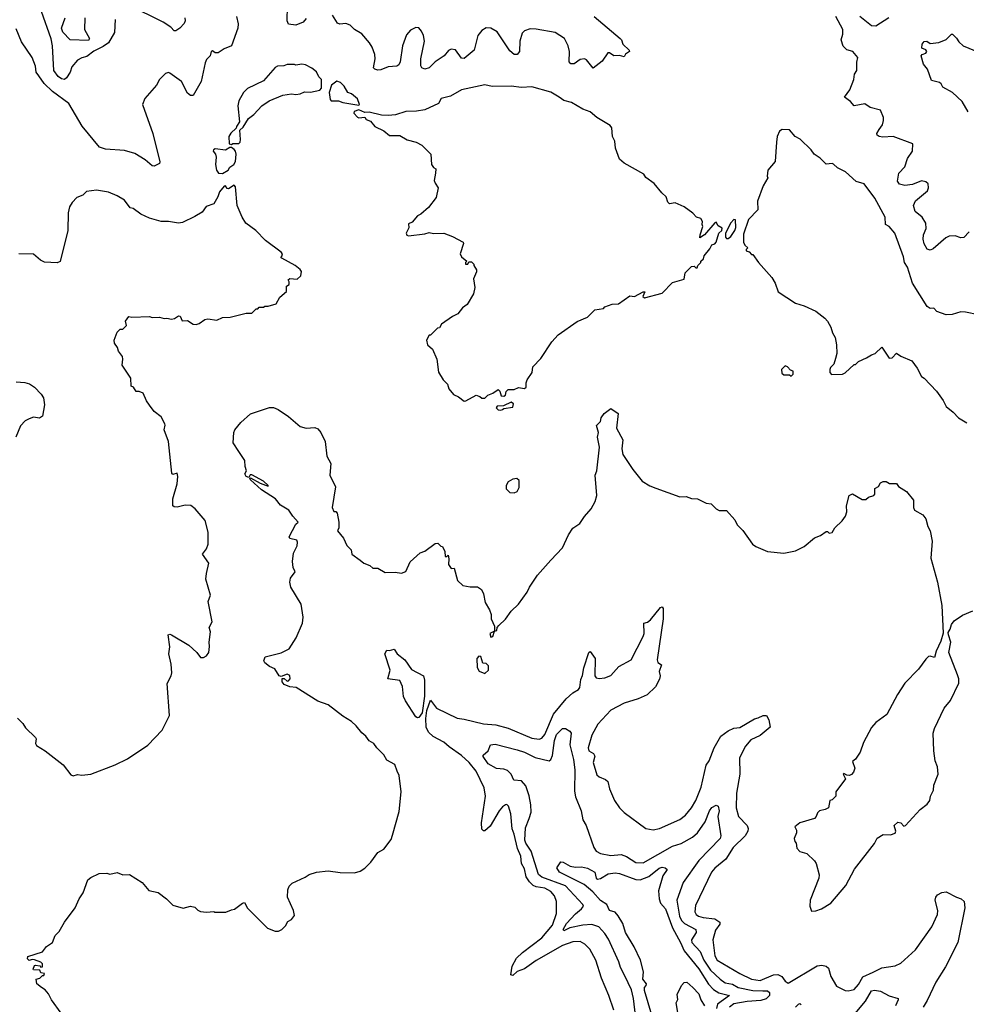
# Model space of a CAD drawing. Extents: x 1933546 to 2138868, y 524910 to 667279.
# Tile 342 of 466: x 2048580 to 2055042, y 624054 to 630773. Entities that reach past the tile are written whole.
import ezdxf

# ---------------------------------------------------------------- set-up
doc = ezdxf.new("R2010")
doc.units = 0

msp = doc.modelspace()

# ---------------------------------------------------------------- linework, layer by layer
at = {"layer": '0CON10XD'}
for points in [[(2049707.8, 630785), (2049710, 630765), (2049702.3, 630747.7), (2049672.9, 630715), (2049645, 630695.6), (2049635, 630695.7), (2049612.5, 630722.5), (2049560, 630755), (2049325, 630871.9)], [(2050535, 630780), (2050515, 630755.7), (2050465, 630734.3), (2050415, 630742.5), (2050405.6, 630765), (2050408.9, 630865)], [(2050060.5, 630795), (2050071.1, 630745), (2050069.5, 630715), (2050026.2, 630593.8), (2049975, 630574), (2049935, 630547.5), (2049915, 630546.2), (2049895, 630560), (2049887.5, 630555), (2049880, 630525), (2049855, 630500), (2049845, 630477.5), (2049818.2, 630351.8), (2049765, 630256.2), (2049745, 630256.2), (2049725, 630271.2), (2049685, 630351.2), (2049605, 630408), (2049595, 630412), (2049575, 630405.8), (2049535, 630364), (2049513.1, 630326.9), (2049434.6, 630235.4), (2049417.1, 630195), (2049489.2, 629995), (2049536.1, 629803.9), (2049535, 629792.5), (2049497.8, 629772.2), (2049485, 629775.7), (2049437.4, 629817.4), (2049365, 629860.4), (2049295, 629879.4), (2049165, 629889.2), (2049125, 629903.5), (2049005.4, 630045.4), (2048915, 630200), (2048803.4, 630283.4), (2048747.8, 630337.8), (2048709.4, 630389.4), (2048692.9, 630415), (2048687.1, 630455), (2048666, 630515), (2048591.7, 630621.7), (2048555, 630710)], [(2049230.6, 630775), (2049228.1, 630685), (2049185.3, 630614.7), (2049150.7, 630589.3), (2049085, 630558.6), (2049038.7, 630521.3), (2049005, 630512.4), (2048974.4, 630495.6), (2048935, 630450.6), (2048923.5, 630415), (2048900.5, 630375), (2048885, 630364.6), (2048865, 630369.1), (2048842, 630385), (2048812.9, 630425), (2048803.3, 630595), (2048795, 630641.2), (2048729.3, 630829.3)], [(2049024.1, 630785), (2049022.5, 630705), (2049055.5, 630645), (2049048.8, 630631.2), (2048924.5, 630634.5), (2048875, 630687.1), (2048865.4, 630715), (2048891.1, 630785)], [(2052323.3, 630595), (2052299.2, 630645), (2052235, 630684.2), (2052105, 630708.1), (2052065, 630710), (2052025, 630696.7), (2052009.5, 630680.5), (2051994.2, 630625), (2051990.8, 630555), (2051975.8, 630534.2), (2051955, 630534), (2051925, 630560.8), (2051839.8, 630689.8), (2051795.8, 630715.8), (2051765, 630716.2), (2051735, 630700), (2051706.2, 630665), (2051681.4, 630565), (2051615, 630507.5), (2051595, 630510.8), (2051555, 630568), (2051525, 630570.8), (2051507, 630563), (2051477.1, 630525), (2051415.9, 630484.1), (2051375, 630444.5), (2051345, 630435.6), (2051325, 630444.3), (2051318.9, 630458.9), (2051317.8, 630505), (2051342.5, 630625), (2051335.8, 630665), (2051323.3, 630695), (2051305, 630716.7), (2051285, 630720), (2051247.7, 630702.3), (2051220.8, 630669.2), (2051192.9, 630595), (2051177.1, 630485), (2051168.1, 630465), (2051154.6, 630455.4), (2051095, 630451.8), (2051045, 630430.6), (2051025, 630428.1), (2051005, 630434), (2050994.2, 630445), (2051006.9, 630505), (2051004.4, 630535), (2050986.9, 630585), (2050968.1, 630615), (2050915, 630675.7), (2050865, 630705.8), (2050835, 630735.7), (2050805, 630745.6), (2050765, 630742), (2050748.3, 630748.3), (2050714.4, 630804.4)], [(2052502, 630795), (2052678, 630645), (2052687.5, 630635), (2052698, 630605), (2052740, 630565), (2052742.5, 630555), (2052715, 630537.5), (2052705, 630520), (2052675, 630527.5), (2052635, 630527.1), (2052605, 630547.1), (2052594.5, 630545.5), (2052555, 630490), (2052495, 630442.5), (2052449.5, 630499.5), (2052435, 630506.2), (2052405, 630500), (2052365, 630471.2), (2052341.2, 630471.2), (2052330, 630485), (2052331.9, 630555), (2052323.3, 630595)], [(2055061.2, 629325), (2055025, 629287.5), (2055005, 629284.5), (2054965, 629297.1), (2054924.3, 629295), (2054902.1, 629285), (2054815, 629208.9), (2054795, 629200.6), (2054775, 629207.5), (2054755, 629244.2), (2054747.7, 629275), (2054750, 629305), (2054767, 629347), (2054764.2, 629385), (2054740, 629425), (2054691.4, 629465), (2054680, 629505), (2054693.8, 629536.2), (2054776.7, 629605), (2054783.6, 629626.4), (2054781.7, 629651.7), (2054765, 629666.2), (2054735, 629672), (2054675, 629647.5), (2054621.2, 629641.2), (2054585, 629651.2), (2054571.8, 629671.8), (2054581.1, 629725), (2054621.7, 629768.3), (2054640.8, 629825), (2054673.3, 629875), (2054676.7, 629926.7), (2054542.5, 629975), (2054471.4, 629971.4), (2054446.1, 629976.1), (2054433.6, 629983.6), (2054431.2, 629995), (2054447.6, 630022.4), (2054470, 630055), (2054476.2, 630085), (2054476.4, 630106.4), (2054456, 630156), (2054385, 630173.3), (2054348.3, 630198.3), (2054275, 630184.3), (2054251.2, 630215), (2054211.2, 630245), (2054245.8, 630295), (2054273.3, 630365), (2054278.1, 630401.9), (2054293.8, 630426.2), (2054293.6, 630483.6), (2054301.2, 630515), (2054267.5, 630555), (2054225, 630567.5), (2054201.4, 630591.4), (2054186.9, 630635), (2054199.5, 630675), (2054198.6, 630705), (2054150, 630795)], [(2054315, 630796), (2054395, 630732.9), (2054425, 630731.1), (2054512, 630788)], [(2055053.3, 630143.3), (2055014.1, 630214.1), (2054946.8, 630276.8), (2054881.2, 630311.2), (2054870, 630335), (2054857.5, 630345), (2054805, 630357.5), (2054775.9, 630435.9), (2054748.3, 630468.3), (2054733.3, 630525), (2054740, 630535), (2054765, 630543.8), (2054771.2, 630555), (2054766.2, 630566.2), (2054737.5, 630577.5), (2054741.2, 630605), (2054755, 630623.8), (2054772.5, 630625), (2054795, 630611.2), (2054855, 630616.7), (2054903.2, 630636.8), (2054940, 630675), (2054946.7, 630675), (2054975, 630646.7), (2054990.6, 630620.6), (2055020, 630595), (2055125, 630550.4)], [(2050025, 629920), (2050035, 629927.5), (2050075, 629927.5), (2050083.9, 629936.1), (2050088, 629955), (2050081.7, 630018.3), (2050105, 630040), (2050140.7, 630099.3), (2050177.5, 630125), (2050232.5, 630185), (2050281.7, 630218.3), (2050375, 630257.5), (2050435, 630267.5), (2050465, 630263.3), (2050495, 630267.5), (2050525, 630280), (2050565, 630277.5), (2050628.3, 630291.7), (2050640, 630305), (2050640, 630365), (2050621.7, 630381.7), (2050606.4, 630416.4), (2050575, 630442.5), (2050530, 630465), (2050505, 630470), (2050465, 630462.5), (2050455, 630467.5), (2050405, 630467.5), (2050383, 630457), (2050340, 630455), (2050324, 630446), (2050243.6, 630356.4), (2050135, 630302.5), (2050106.7, 630275), (2050075, 630220), (2050070, 630185), (2050080, 630075), (2050060, 630045), (2050058.3, 630031.7), (2050020.7, 629999.3), (2050007.5, 629975), (2050010, 629925), (2050025, 629920)], [(2050895, 630190), (2050900, 630195), (2050885, 630232.5), (2050845, 630266.7), (2050820, 630275), (2050795, 630320), (2050770, 630345), (2050745, 630352.5), (2050707.5, 630325), (2050692.5, 630275), (2050698.3, 630228.3), (2050705, 630220), (2050755, 630220), (2050785, 630207.5), (2050895, 630190)], [(2051615, 628170), (2051625, 628172.5), (2051695, 628210), (2051721.7, 628201.7), (2051735, 628190), (2051755, 628190), (2051775, 628210), (2051810, 628225), (2051845, 628250), (2051857.5, 628237.5), (2051867, 628207), (2051885, 628203.3), (2051895, 628210), (2051900, 628235), (2051915, 628250), (2051955, 628250), (2051985, 628262.5), (2052025, 628256.2), (2052036.2, 628265), (2052036.7, 628295), (2052043.8, 628315), (2052077.5, 628365), (2052082.5, 628405), (2052138.3, 628461.7), (2052212.5, 628575), (2052255, 628622.5), (2052385, 628712.5), (2052456.1, 628743.9), (2052505, 628792.5), (2052565, 628802.5), (2052575, 628812.5), (2052625, 628832.5), (2052666.4, 628833.6), (2052745, 628887.5), (2052776.4, 628883.6), (2052835, 628916.2), (2052847.5, 628915), (2052833.3, 628885), (2052843.8, 628873.8), (2052965, 628907.5), (2053035, 628978.8), (2053115, 629003.3), (2053123.3, 629045), (2053165, 629087.5), (2053185, 629090), (2053195, 629080), (2053205, 629080), (2053210, 629095), (2053230, 629115), (2053230, 629125), (2053248.3, 629141.7), (2053252.5, 629162.5), (2053290.7, 629209.3), (2053303.6, 629236.4), (2053325, 629243.3), (2053333.3, 629255), (2053353, 629317), (2053372.5, 629335), (2053375, 629350), (2053347, 629367), (2053335, 629390), (2053325, 629386.7), (2053255.5, 629304.5), (2053223.3, 629283.3), (2053223.8, 629305), (2053242.5, 629362.5), (2053237.5, 629375), (2053240, 629395), (2053230, 629415), (2053200, 629425), (2053175, 629452.5), (2053115, 629496.7), (2053055, 629523.3), (2053015, 629516.7), (2053005, 629527.5), (2052993.9, 629563.9), (2052962.3, 629592.3), (2052910, 629655), (2052853.3, 629695), (2052839.3, 629719.3), (2052705, 629794.2), (2052675, 629820), (2052645.9, 629895.9), (2052643, 629943), (2052626.2, 629976.2), (2052622, 630035), (2052611.2, 630051.2), (2052518.8, 630105), (2052473.2, 630143.2), (2052425, 630162), (2052347.6, 630207.6), (2052295, 630222), (2052263.1, 630243.1), (2052205, 630277.1), (2052075, 630313.8), (2052005, 630310), (2051935, 630318), (2051805, 630316), (2051755, 630329.2), (2051595, 630293.8), (2051520.3, 630249.7), (2051457.5, 630235), (2051438.8, 630201.2), (2051345, 630157.5), (2051287.7, 630147.7), (2051215, 630146), (2051145, 630123.3), (2051095, 630120), (2051050.7, 630120.7), (2050965, 630142.5), (2050935, 630140), (2050895, 630157.5), (2050863, 630147), (2050860, 630135), (2050885, 630107.5), (2050895, 630102.5), (2050935, 630107.5), (2050945, 630092.5), (2050975, 630080), (2051003.9, 630043.9), (2051065, 630013.3), (2051105, 629983.3), (2051175, 629983.3), (2051225, 629953.8), (2051286.4, 629936.4), (2051325, 629917.5), (2051386.2, 629855), (2051390, 629785), (2051403.6, 629763.6), (2051420, 629755), (2051418.8, 629725), (2051410, 629675), (2051415, 629657.5), (2051437.5, 629625), (2051421.7, 629558.3), (2051369.3, 629490.7), (2051317.5, 629445), (2051295, 629433.3), (2051259.3, 629390.7), (2051235, 629380), (2051237, 629353), (2051217.5, 629315), (2051221.7, 629301.7), (2051235, 629297.5), (2051345, 629310.8), (2051375, 629321.2), (2051405, 629313.3), (2051475, 629316.7), (2051535, 629293.8), (2051606.7, 629255), (2051610, 629245), (2051586.9, 629175), (2051595.6, 629155), (2051632.5, 629125), (2051624.1, 629115.9), (2051623.8, 629105), (2051640, 629105), (2051645, 629120), (2051665, 629120), (2051680, 629105), (2051680, 629095), (2051697, 629067), (2051697, 629053), (2051677.5, 629005), (2051687.5, 628945), (2051677, 628903), (2051635, 628830), (2051603.6, 628806.4), (2051570, 628765), (2051535, 628747.5), (2051460, 628695), (2051445, 628670), (2051431.7, 628668.3), (2051385, 628620), (2051375, 628620), (2051357.5, 628585), (2051363.8, 628555), (2051397.5, 628525), (2051426.4, 628456.4), (2051438.3, 628368.3), (2051470, 628315), (2051500, 628285), (2051510, 628255), (2051540, 628215), (2051575, 628200), (2051615, 628170)], [(2055125, 628758.8), (2055035, 628777.1), (2055005, 628779.2), (2054945, 628760), (2054905, 628758), (2054841.4, 628781.4), (2054820, 628805), (2054795, 628801.2), (2054775, 628816.2), (2054674.4, 628974.4), (2054640.8, 629085), (2054619.4, 629115), (2054611.9, 629155), (2054552.9, 629315), (2054515, 629362), (2054490.8, 629375), (2054486.7, 629425), (2054416.7, 629555), (2054345, 629652.5), (2054289.3, 629669.3), (2054217.5, 629735), (2054161.7, 629761.7), (2054135, 629787.5), (2054125, 629792.5), (2054085, 629787.5), (2054045, 629826.7), (2054004.1, 629854.1), (2053983.3, 629885), (2053906.4, 629956.4), (2053872.5, 629975), (2053835, 630020), (2053785, 630022.5), (2053767, 630013), (2053750, 629975), (2053746.4, 629936.4), (2053737.5, 629805), (2053686.7, 629745), (2053682.5, 629705), (2053687, 629693), (2053655, 629640), (2053616.7, 629535), (2053617.5, 629475), (2053555, 629410), (2053520.7, 629309.3), (2053520, 629255), (2053530, 629235), (2053550, 629215), (2053540, 629205), (2053540, 629195), (2053558.3, 629188.3), (2053575, 629170), (2053585, 629170), (2053623.3, 629115), (2053714.1, 629014.1), (2053736.7, 628975), (2053757.5, 628915), (2053875, 628838.8), (2053935, 628820.8), (2054015, 628784.2), (2054076.4, 628736.4), (2054094, 628715), (2054117.5, 628675), (2054129.2, 628635), (2054146.2, 628605), (2054156.4, 628553.6), (2054156.7, 628495), (2054149.3, 628460.7), (2054137, 628423), (2054115, 628400), (2054110, 628385), (2054110, 628365), (2054121.7, 628351.7), (2054197, 628353), (2054215, 628362.5), (2054275, 628420), (2054285, 628420), (2054305, 628440), (2054360, 628465), (2054393.3, 628486.7), (2054420, 628495), (2054465, 628537.5), (2054515, 628464), (2054535, 628466), (2054565, 628497.5), (2054595, 628476.7), (2054670, 628445), (2054705.7, 628395.7), (2054735, 628337.5), (2054755, 628327.5), (2054837.3, 628237.3), (2054883.3, 628175), (2054905, 628132.5), (2054952.5, 628095), (2054987.5, 628055), (2055045, 628022.5)], [(2049965, 629724), (2050003.3, 629745), (2050015, 629767.5), (2050042.5, 629785), (2050052.5, 629805), (2050056.7, 629855), (2050052.5, 629875), (2050045, 629887.5), (2050025, 629900), (2050015, 629900), (2049985, 629882.5), (2049915, 629892.5), (2049902.5, 629885), (2049900, 629875), (2049916.2, 629856.2), (2049921.2, 629835), (2049916.2, 629785), (2049923.8, 629745), (2049937.5, 629725), (2049965, 629724)], [(2048945, 625612.5), (2048975, 625622.5), (2049005, 625617.5), (2049066.4, 625623.6), (2049231.7, 625688.3), (2049315, 625728.8), (2049455, 625823.3), (2049552.5, 625925), (2049603.3, 626025), (2049586.1, 626243.9), (2049614, 626295), (2049617.5, 626315), (2049614, 626375), (2049597.5, 626445), (2049603.6, 626493.6), (2049593.8, 626575), (2049605, 626580), (2049615, 626576.2), (2049735, 626506), (2049790, 626455), (2049815, 626420), (2049835, 626420), (2049855, 626432.5), (2049870, 626455), (2049876.2, 626495), (2049873.8, 626525), (2049882, 626595), (2049873.9, 626626.1), (2049893.3, 626665), (2049867.5, 626802.5), (2049883.3, 626845), (2049851.2, 626955), (2049854, 626995), (2049870, 627065), (2049826.7, 627125), (2049855, 627162.5), (2049866.2, 627195), (2049866, 627275), (2049845.7, 627355), (2049778.1, 627435), (2049747, 627457), (2049710, 627460), (2049655, 627445.8), (2049635, 627448), (2049626.2, 627455), (2049626, 627504), (2049654, 627605), (2049660, 627655), (2049655, 627677.5), (2049625, 627670), (2049618.3, 627678.3), (2049596.2, 627895), (2049566.7, 627975), (2049573.3, 628005), (2049570, 628015), (2049545, 628063.3), (2049498.3, 628098.3), (2049465, 628142.5), (2049445, 628172.5), (2049423.3, 628225), (2049396.1, 628236.1), (2049375, 628236.7), (2049357.5, 628265), (2049341.7, 628271.7), (2049337.7, 628327.7), (2049280, 628415), (2049283, 628457), (2049282.5, 628475), (2049255, 628510), (2049247.5, 628535), (2049228, 628565), (2049225.8, 628585), (2049245, 628640), (2049265, 628660), (2049285, 628660), (2049310, 628685), (2049302.5, 628715), (2049325, 628747.5), (2049345, 628742.5), (2049465, 628747.5), (2049485, 628740), (2049535, 628742.5), (2049565, 628733.3), (2049585, 628736.7), (2049615, 628730), (2049635.9, 628734.1), (2049665, 628752.5), (2049675, 628750), (2049688.3, 628718.3), (2049725, 628720), (2049765, 628696.2), (2049785, 628694), (2049805, 628698.8), (2049843.9, 628726.1), (2049865, 628732.5), (2049925, 628722.5), (2049965, 628740), (2050016.4, 628743.6), (2050125, 628770), (2050165, 628770), (2050195, 628800), (2050205, 628800), (2050215, 628810), (2050245, 628810), (2050253, 628817), (2050275, 628817.5), (2050330, 628835), (2050355, 628880), (2050401.7, 628918.3), (2050400, 628955), (2050420, 628965), (2050420, 628985), (2050411.7, 628998.3), (2050423.3, 629006.7), (2050475, 629002.5), (2050500, 629025), (2050502.5, 629055), (2050495, 629067.5), (2050460, 629095), (2050370, 629145), (2050362.5, 629155), (2050370, 629160), (2050373.3, 629175), (2050365, 629186.7), (2050257.5, 629265), (2050192.5, 629335), (2050123.3, 629385), (2050098, 629425), (2050063.8, 629505), (2050053.3, 629633.3), (2050045, 629642.5), (2050005, 629617.5), (2049995, 629620), (2049985, 629640), (2049975, 629637.5), (2049943, 629597), (2049932.5, 629565), (2049905, 629516.2), (2049852.7, 629497.3), (2049825, 629458.8), (2049775, 629430), (2049690.9, 629389.1), (2049665, 629384.3), (2049595, 629395.5), (2049545, 629395.6), (2049465, 629418.9), (2049406.1, 629446.1), (2049355, 629484), (2049335, 629488.8), (2049295, 629540.8), (2049245, 629571.4), (2049186.7, 629595), (2049105, 629608.8), (2049035, 629600), (2049010, 629575), (2048970.7, 629559.3), (2048937.5, 629525), (2048920, 629495), (2048911.2, 629455), (2048908.6, 629335), (2048855, 629122.5), (2048835, 629113.3), (2048749.2, 629119.2), (2048722.1, 629132.1), (2048675, 629172.9), (2048575, 629175.6)], [(2053415, 629280), (2053435, 629292.5), (2053462.5, 629335), (2053467.5, 629355), (2053465, 629407.5), (2053455, 629410), (2053435, 629387.5), (2053397.5, 629315), (2053398.3, 629288.3), (2053405, 629280), (2053415, 629280)], [(2053845, 628340), (2053860, 628355), (2053860, 628375), (2053841.7, 628381.7), (2053820, 628405), (2053805, 628410), (2053780, 628385), (2053781.7, 628361.7), (2053795, 628350), (2053835, 628350), (2053845, 628340)], [(2048555, 628302.5), (2048615, 628297.5), (2048647, 628287), (2048680, 628265), (2048726.8, 628216.8), (2048742.3, 628192.3), (2048750, 628145), (2048735, 628067.5), (2048715.9, 628054.1), (2048675, 628060), (2048645, 628050), (2048617.5, 628035), (2048585, 628002.5), (2048552.5, 627925)], [(2051865, 628107.5), (2051875, 628112.5), (2051885, 628120), (2051945, 628128), (2051950.6, 628150.6), (2051935, 628162), (2051881.7, 628138.3), (2051840, 628135), (2051832.5, 628125), (2051845, 628110), (2051865, 628107.5)], [(2051155.9, 625645.9), (2051139.7, 625689.7), (2051085, 625720), (2051065.6, 625755.6), (2051016.7, 625805), (2050996.2, 625835), (2050965, 625852), (2050943.1, 625883.1), (2050915, 625906.2), (2050876.7, 625955), (2050845, 625984), (2050785, 626020), (2050685, 626096.9), (2050615, 626122.5), (2050466.7, 626215), (2050425, 626221.4), (2050385, 626236.7), (2050371.2, 626255), (2050372.5, 626277.5), (2050385, 626277.5), (2050405, 626260), (2050415, 626261.2), (2050426.9, 626275), (2050425, 626298.8), (2050405, 626308), (2050365, 626290), (2050350, 626295), (2050322.5, 626342.5), (2050285, 626358.8), (2050253.3, 626385), (2050247.5, 626397.5), (2050255, 626425.8), (2050365, 626451.9), (2050419.7, 626480.3), (2050466.7, 626555), (2050510.8, 626655), (2050515.8, 626695), (2050502, 626785), (2050431.7, 626901.7), (2050423.1, 626935), (2050427.6, 626962.4), (2050459.4, 627005), (2050445.6, 627035), (2050441.9, 627075), (2050448.3, 627131.7), (2050475, 627183.3), (2050477.3, 627207.3), (2050470.7, 627220.7), (2050423.3, 627233.3), (2050420, 627245), (2050465, 627330), (2050480, 627345), (2050444, 627384), (2050417.1, 627425), (2050360.8, 627460.8), (2050325, 627503.5), (2050230.8, 627565), (2050155, 627633.3), (2050150, 627645), (2050155, 627647.5), (2050220.6, 627610.6), (2050275, 627590), (2050276.7, 627595), (2050243.8, 627625), (2050165, 627668), (2050152.5, 627667.5), (2050145, 627650), (2050125, 627656.7), (2050116.7, 627675), (2050128, 627695), (2050118.6, 627725), (2050116, 627765), (2050075, 627826.2), (2050036, 627885), (2050041.8, 627955), (2050049.5, 627975), (2050089.1, 628025), (2050155, 628084.4), (2050285, 628127.5), (2050313, 628127), (2050345, 628112.5), (2050415.3, 628065.3), (2050495, 627996), (2050534.5, 627984.5), (2050595, 627989.4), (2050615, 627980.6), (2050635.8, 627955.8), (2050665.4, 627895), (2050677.3, 627795), (2050702.7, 627745), (2050698, 627665), (2050734.6, 627585), (2050713.3, 627445), (2050725, 627417.5), (2050737, 627417), (2050747.5, 627405), (2050757.5, 627345), (2050757.5, 627305), (2050750, 627285), (2050790, 627235), (2050812.5, 627185), (2050842.5, 627155), (2050847.5, 627125), (2050904.6, 627084.6), (2050930, 627065), (2050969.6, 627049.6), (2050990.9, 627030.9), (2051025, 627030), (2051075, 627001.8), (2051143.9, 627003.9), (2051187, 626997), (2051215, 627007.5), (2051245, 627072.5), (2051312.5, 627135), (2051345, 627146.7), (2051415, 627197.5), (2051435, 627200), (2051455, 627180), (2051467, 627177), (2051482.5, 627145), (2051485, 627110), (2051495, 627110), (2051505, 627120), (2051510, 627095), (2051507.5, 627055), (2051525, 627027.5), (2051545, 627030), (2051567.5, 626945), (2051605, 626912.5), (2051655, 626903.3), (2051705, 626903.3), (2051732.5, 626885), (2051746.7, 626855), (2051757.5, 626795), (2051787.5, 626745), (2051797.5, 626715), (2051797.5, 626685), (2051820, 626635), (2051820, 626600), (2051790, 626585), (2051795, 626560), (2051810, 626565), (2051820, 626600), (2051837.5, 626605), (2051840, 626625), (2051850.7, 626639.3), (2051895, 626682.5), (2051934.1, 626735.9), (2051985.7, 626784.3), (2052045, 626867.5), (2052059.5, 626900.5), (2052115, 626982.5), (2052205.7, 627084.3), (2052285, 627170), (2052325, 627256.7), (2052355, 627303.3), (2052403.3, 627335), (2052435, 627383.3), (2052480, 627435), (2052508.8, 627485), (2052520, 627525), (2052509.2, 627665), (2052519.2, 627695), (2052537.5, 627855), (2052523.8, 627925), (2052530, 627955), (2052517, 628003), (2052545, 628030), (2052550, 628055), (2052570, 628085), (2052615, 628120), (2052666.2, 628085), (2052652.9, 627985), (2052696, 627906), (2052690, 627845), (2052696.6, 627806.6), (2052765, 627703.8), (2052828.8, 627625), (2052881.7, 627591.7), (2052923, 627577), (2053085, 627516), (2053129.5, 627519.5), (2053165, 627506), (2053206.4, 627503.6), (2053265, 627472.9), (2053299.2, 627469.2), (2053333.3, 627435), (2053355, 627423.8), (2053405, 627423.8), (2053460.5, 627360.5), (2053476.7, 627325), (2053516.4, 627286.4), (2053582.5, 627195), (2053605, 627177.5), (2053683.6, 627143.6), (2053795, 627132.5), (2053875, 627147.5), (2053935, 627177.5), (2054005, 627237.5), (2054047, 627253), (2054085, 627280), (2054095, 627280), (2054105, 627270), (2054125, 627272.5), (2054144.4, 627305.6), (2054195, 627353.3), (2054216.2, 627385), (2054225.8, 627415), (2054224.2, 627455), (2054242.5, 627525), (2054265, 627536.7), (2054329.6, 627499.6), (2054355, 627497.7), (2054375, 627514.2), (2054410, 627525), (2054416.7, 627535), (2054416.4, 627573.6), (2054441.7, 627588.3), (2054455, 627612.5), (2054475, 627622.5), (2054495, 627622.5), (2054518.3, 627608.3), (2054565, 627607.5), (2054578.3, 627588.3), (2054632.7, 627552.7), (2054682, 627495), (2054680, 627445), (2054688, 627425), (2054744.3, 627394.3), (2054765, 627367.5), (2054778, 627315), (2054794, 627285), (2054807.5, 627215), (2054799.3, 627099.3), (2054844.2, 626934.2), (2054873.8, 626775), (2054883, 626587), (2054867.7, 626532.3), (2054836, 626465), (2054825, 626420), (2054795, 626430), (2054783, 626427), (2054765, 626410), (2054715, 626340), (2054622.5, 626245), (2054571.7, 626168.3), (2054499.3, 626030.7), (2054425, 625977.5), (2054395, 625942.5), (2054339.3, 625840.7), (2054316.7, 625775), (2054285, 625727.5), (2054265, 625710), (2054281.4, 625665), (2054271.3, 625638.7), (2054258.5, 625621.5), (2054245, 625615.8), (2054227, 625617), (2054205, 625630), (2054200, 625625), (2054217, 625593), (2054150, 625505), (2054150, 625475), (2054125, 625450), (2054110, 625445), (2054100, 625395), (2054077, 625383), (2054040, 625375), (2054025, 625360), (2054017.5, 625335), (2054005, 625322.5), (2053905, 625292.5), (2053870, 625265), (2053881.7, 625241.7), (2053882.5, 625225), (2053867.5, 625185), (2053870, 625165), (2053880, 625155), (2053885, 625120), (2053905, 625097.5), (2053953, 625083), (2054005, 625032.5), (2054016, 625016), (2054037.7, 624937.7), (2054034.3, 624915), (2053976, 624765), (2053974.2, 624724.2), (2053985, 624690), (2054015, 624691.2), (2054052.5, 624705), (2054116, 624745), (2054220, 624865), (2054277.5, 624977.5), (2054415, 625151.2), (2054433, 625187), (2054475, 625212), (2054525, 625211.1), (2054555, 625223.1), (2054560.6, 625235), (2054550, 625275), (2054575, 625296.7), (2054595, 625292.5), (2054615, 625270), (2054627.5, 625275), (2054727, 625383), (2054775, 625420), (2054792.5, 625445), (2054797.5, 625475), (2054816.7, 625515), (2054820.7, 625549.3), (2054848.8, 625625), (2054843.8, 625675), (2054830, 625715), (2054818.8, 625785), (2054816.2, 625905), (2054824.1, 625935.9), (2054890, 626075), (2054933.6, 626126.4), (2054990, 626245), (2054990, 626275), (2054982.3, 626302.3), (2054923.3, 626455), (2054936.2, 626525), (2054920, 626575), (2054918.3, 626591.7), (2054932.5, 626615), (2054940, 626645), (2054958.3, 626671.7), (2055015, 626710), (2055085, 626738.8)], [(2051955, 627543.3), (2051976.4, 627553.6), (2051989.3, 627580.7), (2051989.3, 627629.3), (2051973, 627643), (2051945, 627636.7), (2051915, 627618.8), (2051900, 627595), (2051901.7, 627571.7), (2051925, 627547.5), (2051955, 627543.3)], [(2052634.6, 624015), (2052602.5, 624115), (2052552.2, 624232.2), (2052513.8, 624355), (2052471.3, 624431.3), (2052436.7, 624465), (2052405, 624482), (2052355, 624481.3), (2052285.7, 624455), (2052106.2, 624353.8), (2052025, 624295.6), (2051975, 624279.2), (2051945, 624250), (2051932.5, 624255), (2051941.4, 624315), (2051971.2, 624368.8), (2052011, 624409), (2052145, 624507.5), (2052217.4, 624595), (2052243.3, 624675), (2052244.4, 624755.6), (2052230.3, 624795), (2052205.3, 624825), (2052165, 624846.1), (2052105, 624855.3), (2052085, 624863.9), (2052059.6, 624889.6), (2052038.1, 624925), (2052025, 624978), (2052005.8, 625015.8), (2052000.7, 625065), (2051977, 625117), (2051956.3, 625215), (2051941.9, 625251.9), (2051933.4, 625353.4), (2051917.4, 625407.4), (2051905, 625416.9), (2051895, 625415.6), (2051875, 625401.1), (2051853.2, 625375), (2051790.7, 625269.3), (2051755, 625238.8), (2051745, 625237.5), (2051735, 625250), (2051732.7, 625292.7), (2051760.4, 625475), (2051751.1, 625531.1), (2051695, 625646), (2051646.9, 625705), (2051595, 625753.1), (2051510.4, 625810.4), (2051475, 625843.8), (2051402.6, 625882.6), (2051370.7, 625910.7), (2051355.5, 625945.5), (2051353.2, 626005), (2051359.8, 626060.2), (2051385, 626130), (2051425.5, 626075), (2051565, 626006.9), (2051615, 626000.3), (2051745, 625967.5), (2051829.2, 625960.8), (2051915, 625937.7), (2052075, 625869.6), (2052125, 625863.6), (2052145, 625870.6), (2052165, 625895.8), (2052224.8, 626035.2), (2052310.4, 626139.6), (2052355, 626179.1), (2052395, 626202.9), (2052403.3, 626215), (2052409.4, 626270.6), (2052421.9, 626298.1), (2052430, 626350), (2052465, 626455.7), (2052475, 626462), (2052508.1, 626415), (2052505.5, 626295), (2052515, 626282.9), (2052535, 626277.7), (2052575, 626281.6), (2052615, 626297.5), (2052670.5, 626359.5), (2052754.3, 626405), (2052835.7, 626565), (2052842, 626585), (2052840, 626655), (2052865, 626662.5), (2052885, 626678.8), (2052955, 626762.5), (2052965.7, 626765.7), (2052972, 626755), (2052972.9, 626685), (2052931.1, 626405), (2052936.8, 626386.8), (2052961.2, 626371.2), (2052944.2, 626325), (2052952, 626295), (2052947.3, 626272.7), (2052919.1, 626220.9), (2052862.9, 626167.1), (2052801.5, 626138.5), (2052705, 626109.3), (2052615, 626061.2), (2052526.7, 625965), (2052485, 625891.2), (2052459.6, 625805), (2052464.5, 625785), (2052495.7, 625765.7), (2052506.7, 625746.7), (2052493.9, 625705), (2052520, 625620), (2052535, 625606), (2052578.5, 625588.5), (2052594, 625575), (2052606, 625525), (2052640.8, 625445), (2052674.2, 625395), (2052705, 625362), (2052854.4, 625254.4), (2052904.3, 625244.3), (2052946.7, 625255), (2053085, 625315.7), (2053124.2, 625345), (2053166, 625394), (2053195, 625444), (2053230.9, 625535), (2053266.7, 625685), (2053285.6, 625715), (2053320, 625805), (2053366.2, 625885), (2053415, 625920), (2053455, 625937.5), (2053495, 625942.2), (2053595, 626003.3), (2053619.7, 626009.7), (2053655, 626024), (2053676.7, 626025), (2053692.5, 625995), (2053702, 625945), (2053635, 625888), (2053571.1, 625858.9), (2053535, 625815.8), (2053493.5, 625735), (2053494.8, 625625), (2053472, 625495), (2053470.8, 625395), (2053485.6, 625335), (2053545.3, 625275.3), (2053551.8, 625255), (2053549.6, 625235), (2053531.8, 625205), (2053449.2, 625125), (2053400.9, 625045), (2053325, 624983.3), (2053302.7, 624955), (2053192.3, 624727.7), (2053188.2, 624685), (2053197.3, 624667.3), (2053214.3, 624655.7), (2053245.6, 624645.6), (2053325, 624636.7), (2053358.2, 624615), (2053359.5, 624600.5), (2053330.2, 624559.8), (2053311.1, 624495), (2053324.7, 624385.3), (2053340.8, 624355), (2053495, 624264.7), (2053575.7, 624225), (2053635, 624216.9), (2053725, 624255.7), (2053755, 624258.6), (2053782.5, 624245), (2053805, 624211.4), (2053825, 624198.6), (2054023.1, 624316.9), (2054055, 624322.2), (2054084.5, 624314.5), (2054101.1, 624301.1), (2054117.5, 624245), (2054155, 624178.8), (2054215, 624148.8), (2054235, 624145.8), (2054275, 624155.7), (2054305, 624189.4), (2054335, 624241.4), (2054405, 624274.4), (2054465, 624304), (2054555, 624317.5), (2054595, 624334.4), (2054695.6, 624425), (2054806.6, 624583.4), (2054845, 624667.5), (2054847.8, 624695), (2054829.7, 624765), (2054833.1, 624785), (2054845, 624800.3), (2054875, 624817.4), (2054905, 624821.6), (2054975, 624784.4), (2055006.7, 624775), (2055026, 624755), (2055032.5, 624712.5), (2054983.9, 624476.1), (2054899.8, 624310.2), (2054834.1, 624205.9), (2054775, 624080), (2054748.1, 624035)], [(2051295, 626008.5), (2051285, 626016.7), (2051213.9, 626125), (2051200, 626155), (2051192.6, 626222.6), (2051175, 626263.3), (2051092.5, 626275), (2051108.6, 626335), (2051073.3, 626445), (2051085, 626470), (2051105, 626467.5), (2051135, 626476.7), (2051155.8, 626445), (2051208.6, 626405), (2051255, 626339.5), (2051335.5, 626295), (2051343.8, 626265), (2051342.7, 626157.3), (2051326.3, 626043.7), (2051305, 626011.5), (2051295, 626008.5)], [(2051755, 626312.5), (2051780, 626335), (2051780, 626365), (2051765, 626380), (2051741.7, 626381.7), (2051728.3, 626428.3), (2051715, 626430), (2051700, 626415), (2051703, 626353), (2051717, 626327), (2051755, 626312.5)], [(2048565.9, 626005.9), (2048600.3, 625970.3), (2048619.7, 625939.7), (2048688, 625875), (2048692.5, 625865), (2048688, 625835), (2048695, 625820), (2048753.3, 625785), (2048877.3, 625687.3), (2048930, 625620), (2048945, 625612.5)], [(2052796.1, 623865), (2052769.6, 624095), (2052755, 624152), (2052710.7, 624249.3), (2052680.8, 624305), (2052670, 624345), (2052599.7, 624499.7), (2052575, 624538.5), (2052533, 624583), (2052485, 624598.8), (2052424.2, 624594.2), (2052334.2, 624575.8), (2052293.3, 624555), (2052290, 624565), (2052313.5, 624606.5), (2052375, 624672.3), (2052415.6, 624705), (2052427.5, 624725), (2052424, 624735), (2052305, 624861.9), (2052145, 624921.4), (2052120.8, 624940.8), (2052070.2, 625100.2), (2052035, 625154.7), (2052028.7, 625175), (2052032.5, 625257.5), (2052058.4, 625321.6), (2052070.4, 625365), (2052068.3, 625415), (2052057.8, 625477.8), (2052035.5, 625545), (2052005, 625579.5), (2051953.5, 625583.5), (2051935.6, 625625), (2051910.6, 625650.6), (2051885, 625659.7), (2051835, 625663.2), (2051777.1, 625695), (2051743.3, 625745), (2051743.3, 625755), (2051777.5, 625785), (2051793.3, 625825), (2051825, 625830), (2051975, 625790), (2052025, 625774), (2052097.7, 625737.7), (2052195, 625715.4), (2052206.1, 625723.9), (2052218, 625752), (2052230, 625855), (2052245, 625894.4), (2052285, 625935.8), (2052305, 625936.7), (2052335, 625917.5), (2052344, 625904), (2052334.5, 625825.5), (2052360.3, 625725), (2052368.9, 625655), (2052368, 625508), (2052375, 625470), (2052413.5, 625375), (2052424, 625314), (2052446.4, 625275), (2052499.4, 625125), (2052515, 625100.4), (2052544.1, 625084.1), (2052615, 625070), (2052685, 625077.1), (2052722.2, 625062.2), (2052785, 625022.7), (2052835, 625019.6), (2053035, 625133), (2053095, 625152.5), (2053171.4, 625195), (2053206.2, 625225), (2053259.8, 625300.2), (2053289.2, 625375), (2053305, 625396.5), (2053335, 625413.8), (2053347, 625407), (2053354.5, 625375), (2053345.3, 625334.7), (2053365.4, 625205), (2053362.5, 625185), (2053215.9, 625035), (2053109.6, 624885), (2053066.6, 624765), (2053084.3, 624655), (2053096.6, 624626.6), (2053118.9, 624605), (2053195.6, 624565), (2053196.9, 624545), (2053166.4, 624495), (2053168.1, 624475), (2053224.5, 624414.5), (2053249.8, 624355), (2053295, 624288.2), (2053360.8, 624225), (2053395, 624200.2), (2053445, 624191.6), (2053485, 624169.8), (2053585, 624149.4), (2053653.1, 624146.9), (2053685, 624145.3), (2053698.2, 624135), (2053697.1, 624115), (2053675, 624092.3), (2053639.4, 624080.6), (2053545, 624074.1), (2053455, 624056.9), (2053425.5, 624035)], [(2048862.5, 623995), (2048797.5, 624085), (2048777.5, 624125), (2048753, 624153), (2048728.3, 624168.3), (2048697.5, 624195), (2048692.5, 624225), (2048717, 624233), (2048735, 624250), (2048745, 624250), (2048750, 624265), (2048725, 624270), (2048717, 624287), (2048675, 624290), (2048672.5, 624295), (2048681.7, 624318.3), (2048688.3, 624321.7), (2048716.2, 624316.2), (2048725, 624307.5), (2048735, 624310), (2048735, 624330), (2048725, 624342.5), (2048681.7, 624358.3), (2048665, 624360), (2048645, 624352.5), (2048633.3, 624365), (2048635, 624380), (2048735, 624412.5), (2048762.3, 624447.7), (2048803.3, 624475), (2048822.5, 624525), (2048848.3, 624551.7), (2048886.7, 624615), (2048958.3, 624711.7), (2048986.7, 624775), (2049013.3, 624815), (2049045, 624903.8), (2049065, 624920), (2049122.1, 624947.9), (2049175, 624948.8), (2049195, 624942), (2049245, 624953.1), (2049285, 624936.9), (2049329.3, 624939.3), (2049415, 624886.2), (2049461.7, 624831.7), (2049525, 624817.5), (2049582.5, 624775), (2049625, 624730), (2049695, 624710), (2049745, 624723.3), (2049775, 624717.5), (2049795, 624697.5), (2049815, 624687.5), (2049855, 624682.5), (2049905, 624687.5), (2049913, 624683), (2049987, 624683), (2050025, 624700), (2050047, 624703), (2050100, 624745), (2050115, 624750), (2050135, 624710), (2050272.5, 624575), (2050323.6, 624553.6), (2050346.4, 624553.6), (2050370, 624565), (2050395, 624590), (2050410.7, 624619.3), (2050435.9, 624634.1), (2050455, 624660), (2050448.8, 624695), (2050408.8, 624785), (2050410, 624835), (2050419.3, 624860.7), (2050439.3, 624880.7), (2050528.3, 624921.7), (2050555, 624940), (2050605, 624955.8), (2050685, 624964.2), (2050767.3, 624952.7), (2050865, 624951.2), (2050905, 624963.3), (2050936.1, 624983.9), (2050976.7, 625025), (2051025, 625090), (2051065, 625112.5), (2051115, 625180), (2051125, 625207.5), (2051169.2, 625370.8), (2051184.2, 625505), (2051171.2, 625615), (2051155.9, 625645.9)], [(2052956.3, 623773.6), (2052845, 624147.5), (2052845, 624170), (2052857, 624183), (2052857.5, 624195), (2052833.3, 624225), (2052839.1, 624275), (2052816.9, 624355), (2052775, 624447.1), (2052715.9, 624545), (2052696.8, 624605), (2052665, 624658.5), (2052645, 624683.3), (2052605.5, 624695.5), (2052588.1, 624735), (2052545, 624761.8), (2052492.2, 624822.2), (2052432.4, 624872.4), (2052264.2, 624955), (2052247.5, 624985), (2052273, 625027), (2052290, 625025), (2052337.7, 624997.7), (2052375, 624990.8), (2052415, 624993.5), (2052455, 624983.5), (2052506.9, 624955), (2052515.6, 624915.6), (2052525, 624908.1), (2052545, 624912.3), (2052595.9, 624944.1), (2052645, 624951.9), (2052675, 624947.1), (2052785, 624905.4), (2052815, 624904), (2052873.4, 624926.6), (2052945, 624982.7), (2052965, 624989.5), (2052986.6, 624986.6), (2052998.8, 624975), (2052969.2, 624930.8), (2052940.9, 624829.1), (2052945.4, 624774.6), (2052954.4, 624744.4), (2052988.4, 624705), (2053036.4, 624576.4), (2053091.6, 624475), (2053115, 624419.1), (2053215.4, 624295.4), (2053282.5, 624192.5), (2053315, 624156.2), (2053351.6, 624131.6), (2053425.7, 624115), (2053342.2, 624055), (2053336.4, 624025)], [(2053072, 623998), (2053061.2, 624065), (2053071.7, 624088.3), (2053068.3, 624121.7), (2053097.5, 624182.5), (2053116.2, 624203.8), (2053133.8, 624206.2), (2053175, 624170), (2053215.5, 624125), (2053229.5, 624085), (2053254.7, 624044.7)], [(2054271, 623979), (2054353.6, 624075), (2054395, 624146.2), (2054415, 624150.4), (2054455, 624143.8), (2054515, 624112.2), (2054576.2, 624095), (2054577.1, 624085), (2054557.3, 624045)], [(2053875, 624034.4), (2053895, 624055.8), (2053905, 624058.8), (2053915, 624050)]]:
    msp.add_lwpolyline(points, dxfattribs=at)

doc.saveas('drawing.dxf')
